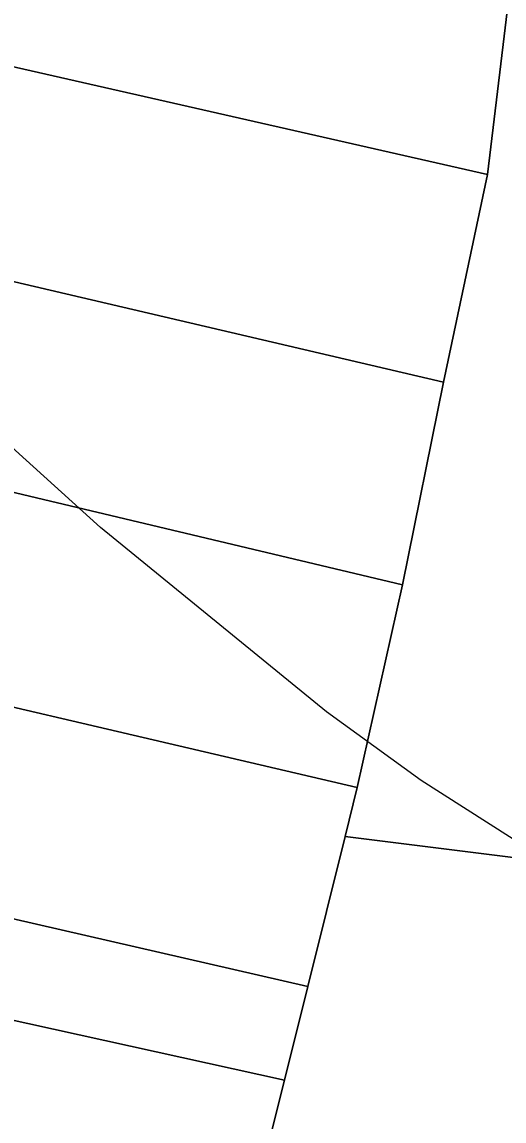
# Model space of a CAD drawing. Extents: x -645676 to -642474, y -1077513 to -1072613.
# Drawn here: x -644778.2 to -644720.1, y -1074288 to -1074155.6 of the extents above; entities that cross this region are included whole.
import ezdxf

# ---------------------------------------------------------------- set-up
doc = ezdxf.new("R2010")
doc.units = 0
for name, color, linetype in [('KN', 7, 'Continuous'), ('KULTURY_STAV', 7, 'Continuous'), ('VRSTEVNICE', 7, 'Continuous')]:
    doc.layers.add(name, color=color, linetype=linetype)

msp = doc.modelspace()

# ---------------------------------------------------------------- linework, layer by layer
at = {"layer": 'KN'}
for points in [[(-644718, -1074139.64), (-644722.14, -1074174), (-644790.7, -1074158.43), (-644795.34, -1074157.38), (-644815.93, -1074152.3), (-644814.97, -1074126.78)], [(-644722.14, -1074174), (-644727.44, -1074199), (-644779.76, -1074186.79), (-644796.73, -1074182.79), (-644790.7, -1074158.43)], [(-644727.44, -1074199), (-644732.37, -1074223.41), (-644800.95, -1074207.13), (-644802.73, -1074206.72), (-644804.99, -1074206.2), (-644806.61, -1074205.83), (-644804.77, -1074196.7), (-644798.89, -1074198.11), (-644798.03, -1074194.51), (-644795.61, -1074195.08), (-644794.65, -1074191.05), (-644793.98, -1074188.23), (-644780.8, -1074191.28), (-644779.76, -1074186.79)], [(-644732.37, -1074223.41), (-644737.8, -1074247.86), (-644812.06, -1074230.51), (-644810.06, -1074223.12), (-644804.1, -1074212.66), (-644800.95, -1074207.13)], [(-644737.8, -1074247.86), (-644739.27, -1074253.76), (-644743.77, -1074271.82), (-644800.22, -1074258.84), (-644813.79, -1074255.72), (-644816.34, -1074255.13), (-644817.11, -1074254.98), (-644816.22, -1074251.24), (-644812.06, -1074230.51)], [(-644539.9, -1074259.03), (-644536.18, -1074263.62), (-644576.1, -1074320.33), (-644590.61, -1074358.79), (-644591.36, -1074358.74), (-644593.02, -1074358.85), (-644587.47, -1074344.33), (-644627.54, -1074338.97), (-644645.71, -1074336.54), (-644662.99, -1074334.23), (-644699.27, -1074329.37), (-644736.38, -1074324.4), (-644756.21, -1074321.75), (-644749.84, -1074296.19), (-644746.58, -1074283.11), (-644743.77, -1074271.82), (-644739.27, -1074253.76), (-644551.61, -1074277.21)], [(-644743.77, -1074271.82), (-644746.58, -1074283.11), (-644783.69, -1074274.9), (-644802.92, -1074270.65), (-644803.88, -1074274.64), (-644804.03, -1074274.6), (-644802.08, -1074266.53), (-644800.22, -1074258.84)], [(-644746.58, -1074283.11), (-644749.84, -1074296.19), (-644760.27, -1074293.8), (-644774.16, -1074290.62), (-644786.54, -1074287.79), (-644783.69, -1074274.9)]]:
    msp.add_lwpolyline(points, close=True, dxfattribs=at)
msp.add_lwpolyline([(-644605.5, -1074134.41), (-644587, -1074174.41), (-644572.02, -1074204.88), (-644555.38, -1074234.91), (-644539.9, -1074259.03), (-644551.61, -1074277.21), (-644739.27, -1074253.76), (-644737.8, -1074247.86), (-644732.37, -1074223.41), (-644727.44, -1074199), (-644722.14, -1074174), (-644718, -1074139.64)], dxfattribs=at)
at = {"layer": 'KULTURY_STAV'}
for points in [[(-644605.5, -1074134.41), (-644587, -1074174.41), (-644572.02, -1074204.88), (-644555.38, -1074234.91), (-644539.9, -1074259.03), (-644551.61, -1074277.21), (-644739.27, -1074253.76), (-644737.8, -1074247.86), (-644732.37, -1074223.41), (-644727.44, -1074199), (-644722.14, -1074174), (-644790.7, -1074158.43), (-644795.34, -1074157.38), (-644815.93, -1074152.3)], [(-644790.7, -1074158.43), (-644722.14, -1074174), (-644727.44, -1074199), (-644732.37, -1074223.41), (-644737.8, -1074247.86), (-644739.27, -1074253.76), (-644743.77, -1074271.82), (-644746.58, -1074283.11), (-644749.84, -1074296.19), (-644756.21, -1074321.75), (-644752.45, -1074322.25), (-644736.38, -1074324.4), (-644727.36, -1074325.61), (-644699.27, -1074329.37)], [(-644699.27, -1074329.37), (-644727.36, -1074325.61), (-644736.38, -1074324.4), (-644752.45, -1074322.25), (-644756.21, -1074321.75), (-644749.84, -1074296.19), (-644746.58, -1074283.11), (-644743.77, -1074271.82), (-644739.27, -1074253.76), (-644576.64, -1074274.08)]]:
    msp.add_lwpolyline(points, dxfattribs=at)
at = {"layer": 'VRSTEVNICE'}
msp.add_lwpolyline([(-644567.17, -1074334.58), (-644603.49, -1074312.22), (-644620.72, -1074302.54), (-644629.27, -1074298.69), (-644654.9, -1074289.01), (-644665.16, -1074284.17), (-644689.37, -1074270.06), (-644716.71, -1074255.54), (-644730.1, -1074246.99), (-644741.5, -1074238.73), (-644768.7, -1074216.51), (-644778.95, -1074207.26), (-644795.9, -1074189.45), (-644816.68, -1074155.75), (-644822.89, -1074154.19)], dxfattribs=at)

doc.saveas('drawing.dxf')
